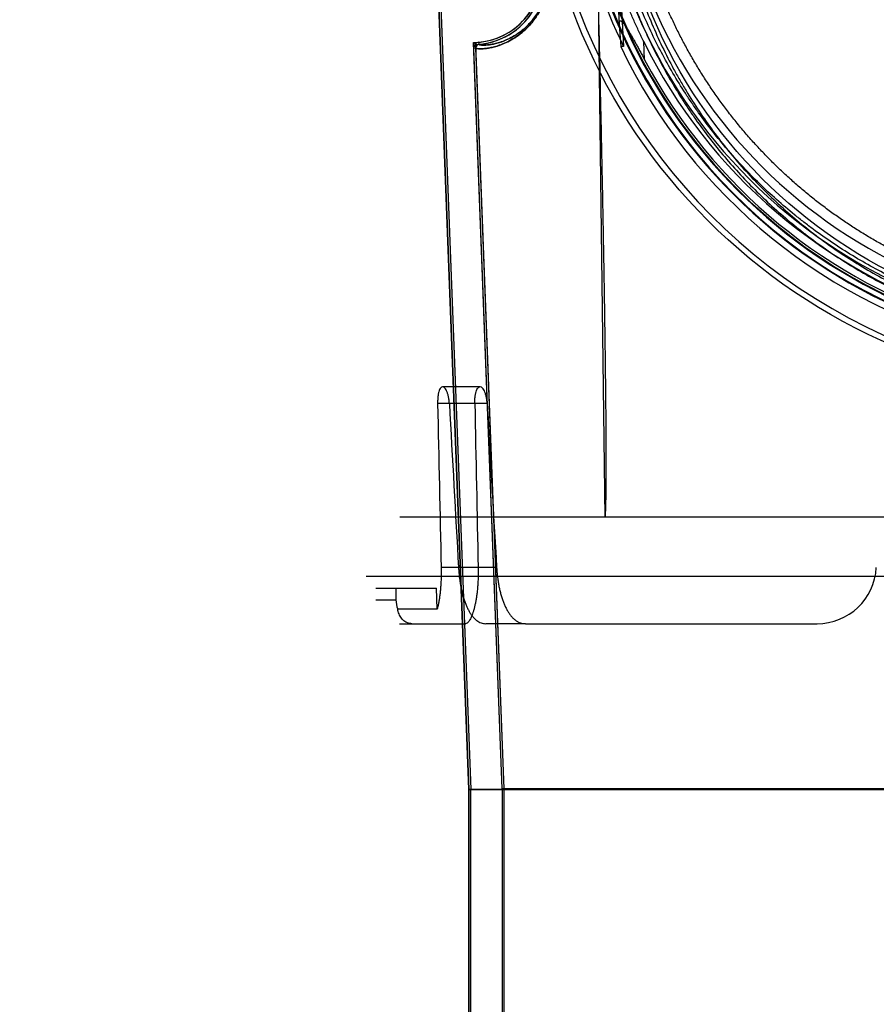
# Model space of a CAD drawing. Header units: millimetres. Extents: x 0 to 297, y 0 to 210.
# Tile 400 of 438: x 241.852 to 242.286, y 158.427 to 158.926. Entities that reach past the tile are written whole.
import ezdxf

# ---------------------------------------------------------------- set-up
doc = ezdxf.new("R2010")
doc.units = ezdxf.units.MM
doc.header["$LTSCALE"] = 16.335
doc.layers.get('0').update_dxf_attribs({"linetype": 'CONTINUOUS'})
for name, color, linetype in [('AXES_REF', 7, 'CONTINUOUS'), ('INTFCLR_1', 7, 'CONTINUOUS'), ('INTFCLR_144815', 7, 'CONTINUOUS'), ('INTFCLR_72935', 7, 'CONTINUOUS')]:
    doc.layers.add(name, color=color, linetype=linetype)

msp = doc.modelspace()

# ---------------------------------------------------------------- linework, layer by layer
at = {"color": 7, "linetype": 'Continuous'}
for radius in [5.8174969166, 5.817, 5.7797484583]:
    msp.add_circle((241.4979109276, 154.8339782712), radius, dxfattribs=at)
msp.add_arc((241.4979109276, 154.8339782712), 5.76, 278.2771290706, 261.7228709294, dxfattribs=at)
at = {"layer": 'AXES_REF', "color": 7, "linetype": 'Continuous'}
msp.add_arc((241.4979109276, 154.8339782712), 5.892, 113.0826660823, 66.91733391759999, dxfattribs=at)
at = {"layer": 'AXES_REF', "color": 9, "linetype": 'Continuous'}
msp.add_arc((241.4979109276, 154.8339782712), 5.3067073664, 94.4118118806, 85.5881881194, dxfattribs=at)
at = {"layer": 'INTFCLR_1', "color": 6, "linetype": 'Continuous'}
for p, q in [((242.0480076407, 159.351023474), (242.0791474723, 158.5359697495)), ((242.0490642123, 159.3510800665), (242.0802054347, 158.5359899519)), ((242.09608951, 158.5362932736), (242.0817518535, 158.9115669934)), ((242.0971474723, 158.5363134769), (242.0828090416, 158.9116074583)), ((242.0791474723, 156.9339697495), (242.0791474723, 158.5359697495)), ((242.7410098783, 158.5359697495), (242.0791474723, 158.5359697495)), ((242.0802054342, 156.9339697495), (242.0802054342, 158.5359798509)), ((242.7240678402, 158.5363033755), (242.0960891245, 158.5363033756)), ((242.0960895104, 158.5363033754), (242.0960895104, 158.1954153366)), ((242.0971474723, 158.195415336), (242.0971474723, 158.5363134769))]:
    msp.add_line(p, q, dxfattribs=at)
at = {"layer": 'INTFCLR_1', "color": 9, "linetype": 'Continuous'}
for p, q in [((242.0817518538, 158.9115669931), (242.0828090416, 158.9116074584)), ((242.0844514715, 158.9134696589), (242.0843596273, 158.9145236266))]:
    msp.add_line(p, q, dxfattribs=at)
msp.add_circle((242.4100786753, 159.0279782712), 0.258, dxfattribs=at)
at = {"layer": 'INTFCLR_1', "color": 6, "linetype": 'Continuous'}
for centre, radius, start, end in [((242.0813532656, 158.949023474), 0.0346305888, 274.9802481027, 2.1879701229), ((242.0813532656, 158.949023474), 0.03568855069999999, 274.9802484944, 2.1879705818), ((242.0846078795, 158.9116763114), 0.0028581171, 94.98291742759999, 182.1919978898), ((242.0846078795, 158.9116763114), 0.0018001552, 94.98369606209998, 182.1920035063)]:
    msp.add_arc(centre, radius, start, end, dxfattribs=at)
at = {"layer": 'INTFCLR_1', "color": 9, "linetype": 'Continuous'}
for points, knots in [([(242.5220400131, 159.2663580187), (242.520106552, 159.2672993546), (242.516201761, 159.2691402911), (242.5082805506, 159.2726337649), (242.4941072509, 159.2782520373), (242.4773607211, 159.2834483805), (242.4623493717, 159.2868627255), (242.4547050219, 159.2882900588), (242.4502888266, 159.2890249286), (242.439231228, 159.2907153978), (242.42029228, 159.2924732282), (242.3979143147, 159.2921910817), (242.383447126, 159.2908648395), (242.3767676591, 159.2900298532), (242.372319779, 159.2894139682), (242.3602781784, 159.287503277), (242.3409614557, 159.2831355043), (242.3222653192, 159.2768311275), (242.311205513, 159.27230123), (242.3072270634, 159.2705828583), (242.3013386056, 159.2679506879), (242.2889499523, 159.2619409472), (242.270800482, 159.2514158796), (242.2538923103, 159.2392886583), (242.2435816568, 159.230715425), (242.2389563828, 159.2266320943), (242.2359105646, 159.2238783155), (242.2277523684, 159.2162357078), (242.2152114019, 159.2030329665), (242.2002165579, 159.1840059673), (242.1892148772, 159.1670596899), (242.1823165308, 159.1546398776), (242.1785827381, 159.1473311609), (242.1731838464, 159.1361262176), (242.1659941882, 159.1186582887), (242.1598169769, 159.098402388), (242.1567191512, 159.084810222), (242.1554564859, 159.0783687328), (242.1546570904, 159.0740050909), (242.1526679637, 159.0618763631), (242.1510944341, 159.0461969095), (242.1507057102, 159.030399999), (242.150813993, 159.0224073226), (242.1509648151, 159.0178101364), (242.1514851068, 159.0064207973), (242.1530027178, 158.9917196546), (242.155821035, 158.9761295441), (242.1575100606, 158.9684505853), (242.1585552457, 158.9640913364), (242.1601900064, 158.9576311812), (242.1629129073, 158.9481218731), (242.1684840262, 158.9317498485), (242.175151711, 158.91598898), (242.1819022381, 158.9027653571), (242.1859936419, 158.8954106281), (242.1923142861, 158.8846571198), (242.2026658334, 158.8691983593), (242.2183062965, 158.8500045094), (242.2313332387, 158.8367771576), (242.240551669, 158.8284658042), (242.2468696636, 158.8230378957), (242.2583004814, 158.8139109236), (242.2756996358, 158.8019718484), (242.2905352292, 158.7938051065), (242.2982005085, 158.7900692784)], [0, 0, 0, 0, 0.0078493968, 0.0157556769, 0.0315973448, 0.06348082, 0.0796255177, 0.0877696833, 0.09186257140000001, 0.09596636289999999, 0.128600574, 0.1611442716, 0.177500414, 0.1816059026, 0.1857145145, 0.1938901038, 0.2261064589, 0.2578609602, 0.2657731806, 0.2697286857, 0.2736790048, 0.2893160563, 0.3199691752, 0.350131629, 0.3651446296, 0.3688979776, 0.3726519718, 0.3801321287, 0.4097003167, 0.4390100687, 0.4684423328, 0.4833358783, 0.4908515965, 0.498396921, 0.52873346, 0.5596898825, 0.5755734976, 0.5795998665, 0.5836492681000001, 0.5917658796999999, 0.6244614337, 0.6410489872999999, 0.6494251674, 0.6536350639, 0.6578378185, 0.6910418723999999, 0.7074624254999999, 0.7156483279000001, 0.7197377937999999, 0.7238248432, 0.7399718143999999, 0.7558251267, 0.7869322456, 0.802323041, 0.8100025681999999, 0.8176490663, 0.8478512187, 0.8777971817, 0.9079026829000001, 0.9155006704, 0.9231007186, 0.93830313, 0.9688745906, 1, 1, 1, 1]), ([(242.08280904, 158.9116074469), (242.0828122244, 158.9115236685), (242.0831080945, 158.9113646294), (242.0839999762, 158.9112189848), (242.0854844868, 158.9111733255), (242.087371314, 158.9112992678), (242.0893559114, 158.9115640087), (242.0916966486, 158.9120474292), (242.0938607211, 158.9126727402), (242.0957598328, 158.9133523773), (242.0979128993, 158.914235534), (242.1008106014, 158.915685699), (242.104469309, 158.9180431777), (242.107583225, 158.9206461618), (242.11012256, 158.9232584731), (242.1121047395, 158.9256417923), (242.1136874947, 158.9279092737), (242.1149148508, 158.9299496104), (242.1161648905, 158.9322784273), (242.1172875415, 158.9348379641), (242.1182424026, 158.9376268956), (242.1188810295, 158.9399408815), (242.1193965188, 158.9424153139), (242.1198873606, 158.9459361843), (242.1199774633, 158.9486596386), (242.1199078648, 158.9504884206)], [0, 0, 0, 0, 0.0041551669, 0.0132580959, 0.0481243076, 0.0748328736, 0.1077100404, 0.1470306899, 0.1932725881, 0.2191906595, 0.2469744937, 0.3085725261, 0.3794842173, 0.4622375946, 0.5090695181, 0.559902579, 0.6157039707, 0.6459269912, 0.6778698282, 0.7466574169, 0.7841249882, 0.8239039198, 0.8655496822, 0.9092975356, 1, 1, 1, 1]), ([(242.0844514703, 158.9134696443), (242.0844602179, 158.9132204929), (242.0857760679, 158.913100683), (242.0869150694, 158.9130147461), (242.0888021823, 158.9131328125), (242.0906558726, 158.9133743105), (242.0928885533, 158.9138279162), (242.0949401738, 158.9144176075), (242.096744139, 158.9150608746), (242.0987894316, 158.9158982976), (242.1015430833, 158.9172761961), (242.1050202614, 158.9195199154), (242.1079796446, 158.9219998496), (242.110393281, 158.924490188), (242.1122779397, 158.9267636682), (242.1137827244, 158.9289271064), (242.114949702, 158.9308742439), (242.1161385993, 158.9330976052), (242.1172061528, 158.9355413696), (242.1181140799, 158.9382042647), (242.118721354, 158.940414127), (242.1192114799, 158.9427773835), (242.1196780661, 158.9461404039), (242.1197634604, 158.9487416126), (242.1196970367, 158.9504884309)], [0, 0, 0, 0, 0.0129807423, 0.0477584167, 0.0743718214, 0.1071336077, 0.1463246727, 0.1924294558, 0.2182789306, 0.2459961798, 0.3074734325, 0.3782949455, 0.4610117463, 0.5078559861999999, 0.5587285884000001, 0.6146033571, 0.6448784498, 0.6768851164, 0.7458380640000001, 0.7834096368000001, 0.8233079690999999, 0.8650868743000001, 0.9089813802, 1, 1, 1, 1])]:
    msp.add_open_spline(points, degree=3, knots=knots, dxfattribs=at)
at = {"layer": 'INTFCLR_144815', "color": 9, "linetype": 'Continuous'}
for p, q in [((242.1438656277, 159.0116429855), (242.1480336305, 158.6739782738)), ((242.1540160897, 158.9490270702), (242.1553351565, 158.9232734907)), ((242.1682533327, 158.9056103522), (242.1677800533, 158.9148507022)), ((242.084980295, 158.7399782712), (242.0658905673, 158.7399782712)), ((242.088511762, 158.7314492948), (242.063435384, 158.7314492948)), ((242.0932854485, 158.6484081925), (242.0651988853, 158.6484081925)), ((242.0320786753, 158.6319782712), (242.0422848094, 158.6319782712)), ((242.0440786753, 158.6199782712), (242.0774747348, 158.6199782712)), ((242.107878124, 158.6199782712), (242.0877821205, 158.6199782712))]:
    msp.add_line(p, q, dxfattribs=at)
at = {"layer": 'INTFCLR_144815', "color": 6, "linetype": 'Continuous'}
for p, q in [((242.1556512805, 158.9487454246), (242.1575132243, 158.9123542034)), ((242.1553340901, 158.9232857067), (242.1561218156, 158.9123470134)), ((242.1575137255, 158.912354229), (242.1561218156, 158.9123470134)), ((242.7759586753, 158.6739782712), (242.0441986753, 158.6739782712)), ((242.0272106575, 158.6439782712), (242.7929466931, 158.6439782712)), ((242.0320786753, 158.6379782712), (242.0628413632, 158.6379782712)), ((242.0422848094, 158.6379782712), (242.0422848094, 158.6319782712)), ((242.0632235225, 158.6273648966), (242.0628413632, 158.6379782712)), ((242.0632235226, 158.6273648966), (242.0432327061, 158.6273648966)), ((242.107878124, 158.6199782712), (242.2556097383, 158.6199782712))]:
    msp.add_line(p, q, dxfattribs=at)
at = {"layer": 'INTFCLR_144815', "color": 9, "linetype": 'Continuous'}
msp.add_circle((242.4100786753, 159.0339782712), 0.2967156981, dxfattribs=at)
for centre, radius, start, end in [((242.4100786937, 159.0339259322), 0.2937157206, 179.9897901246, 0.0102099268), ((242.4100786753, 159.034115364), 0.2782453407, 180.0282300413, 359.971769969), ((242.4100786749, 159.0339459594), 0.2778264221, 179.9933364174, 0.0066635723), ((242.4100786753, 159.0340630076), 0.2752457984, 180.0176390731, 359.9823609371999), ((242.4100786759, 159.033893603), 0.2748268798, 179.9823484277, 0.017651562)]:
    msp.add_arc(centre, radius, start, end, dxfattribs=at)
at = {"layer": 'INTFCLR_144815', "color": 6, "linetype": 'Continuous'}
for centre, radius, start, end in [((242.4100786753, 159.0339782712), 0.267, 180.0510065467, 359.9489934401), ((242.4100786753, 159.0339782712), 0.258, 180.0000000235, 360), ((242.4100786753, 159.0339782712), 0.2803243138, 191.2877879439, 205.7133570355), ((242.4100786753, 159.0339782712), 0.2815811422, 205.5916832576, 256.2414276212), ((242.4100786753, 159.0339782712), 0.27, 206.1813150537, 252.9936921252), ((242.4100786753, 159.0339782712), 0.2737842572, 207.9606619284, 253.2357535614), ((242.2556097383, 158.6499782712), 0.03, 269.9999999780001, 357.0000000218), ((242.0540092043, 158.6319835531), 0.0117244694, 180.0258120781, 203.1992969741)]:
    msp.add_arc(centre, radius, start, end, dxfattribs=at)
for centre, major_axis, start_param, end_param in [((242.4100786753, 163.498184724), (0, 10.0701093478), -4.2192934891, -4.2099081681), ((242.4100786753, 171.1168156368), (0, 15.1466162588), -3.7549873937, -3.7453978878), ((242.4100786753, 163.0863251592), (0, 9.452005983), -4.2335651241, -4.2236405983), ((242.4100786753, 170.7049560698), (0, 14.5285128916), -3.7437095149, -3.7335425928)]:
    msp.add_ellipse(centre, major_axis=major_axis, ratio=0.0390783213, start_param=start_param, end_param=end_param, dxfattribs=at)
for points, knots in [([(242.4100786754, 158.7805670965), (242.4080664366, 158.7805670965), (242.404040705, 158.7806155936), (242.3980030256, 158.7808339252), (242.391965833, 158.7811981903), (242.3859294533, 158.7817089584), (242.3798942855, 158.7823670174), (242.3738607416, 158.7831733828), (242.3678294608, 158.7841292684), (242.3618010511, 158.7852361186), (242.3557764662, 158.786495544), (242.3497566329, 158.7879093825), (242.3437429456, 158.7894795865), (242.3377367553, 158.7912083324), (242.3317399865, 158.7930978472), (242.3257545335, 158.7951505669), (242.3197829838, 158.7973688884), (242.3138279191, 158.7997553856), (242.307892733, 158.8023124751), (242.3019808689, 158.8050426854), (242.2960966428, 158.8079482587), (242.290244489, 158.8110314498), (242.284429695, 158.8142941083), (242.2786579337, 158.8177378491), (242.2729356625, 158.8213637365), (242.2672698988, 158.8251723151), (242.2616683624, 158.8291634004), (242.256139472, 158.8333359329), (242.2506922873, 158.8376878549), (242.2453364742, 158.8422159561), (242.2400822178, 158.8469157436), (242.2349401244, 158.8517813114), (242.2299210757, 158.8568052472), (242.2250360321, 158.8619785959), (242.2202957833, 158.8672909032), (242.2157106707, 158.8727303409), (242.2112903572, 158.8782838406), (242.2070435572, 158.8839373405), (242.2029777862, 158.889676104), (242.1990991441, 158.8954851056), (242.195412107, 158.9013495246), (242.1919197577, 158.9072546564), (242.188623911, 158.9131859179), (242.1855252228, 158.9191288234), (242.1826223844, 158.9250708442), (242.1799121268, 158.9310022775), (242.1773894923, 158.9369167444), (242.1750487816, 158.9428099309), (242.1728839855, 158.9486790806), (242.1708891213, 158.954522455), (242.1690583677, 158.9603391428), (242.1673861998, 158.9661287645), (242.1658674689, 158.9718912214), (242.1644974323, 158.97762649), (242.1632716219, 158.9833350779), (242.162185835, 158.9890182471), (242.1612361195, 158.9946784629), (242.160418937, 159.000318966), (242.1597312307, 159.0059436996), (242.1591705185, 159.0115567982), (242.158734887, 159.0171626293), (242.1584230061, 159.0227656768), (242.158234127, 159.0283705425), (242.1581901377, 159.0321086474), (242.1581886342, 159.0339782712)], [0, 0, 0, 0, 0.0152115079, 0.0304312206, 0.0456674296, 0.060928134, 0.076221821, 0.0915561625, 0.1069396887, 0.1223797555, 0.1378850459, 0.1534623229, 0.169120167, 0.1848647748, 0.2007045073, 0.2166448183, 0.2326936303, 0.2488553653, 0.2651371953, 0.2815421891, 0.2980761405, 0.3147407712, 0.3315399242, 0.3484738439, 0.3655424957, 0.3827441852, 0.4000751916, 0.4175297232, 0.4350996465, 0.4527744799, 0.4705409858, 0.4883832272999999, 0.5062825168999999, 0.524217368, 0.5421640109, 0.5600969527, 0.5779894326, 0.5958136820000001, 0.6135422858, 0.6311489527, 0.6486090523, 0.6659016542, 0.6830048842, 0.6998975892, 0.7165613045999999, 0.7329915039, 0.7491899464, 0.7651635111, 0.7809214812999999, 0.7964748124, 0.8118350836, 0.8270148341, 0.8420260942, 0.856879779, 0.8715864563, 0.8861599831, 0.9006149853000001, 0.9149693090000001, 0.9292409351, 0.9434482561, 0.9576092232, 0.9717425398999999, 0.9858665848, 1, 1, 1, 1]), ([(242.1677800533, 158.9148507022), (242.1673730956, 158.9156784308), (242.1665513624, 158.9173729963), (242.1653274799, 158.9199696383), (242.1641015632, 158.9226494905), (242.1628944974, 158.9253713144), (242.1617285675, 158.9280852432), (242.1606265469, 158.9307337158), (242.1596149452, 158.9332426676), (242.1587185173, 158.9355338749), (242.1579474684, 158.9375595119), (242.1572948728, 158.9393171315), (242.1567415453, 158.9408392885), (242.1562742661, 158.9421544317), (242.1557729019, 158.9435754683), (242.1553202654, 158.9449642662), (242.1547320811, 158.9465269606), (242.1546429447, 158.9475111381), (242.1535820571, 158.9491015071), (242.1540160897, 158.9490270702)], [0, 0, 0, 0, 0.0750274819, 0.1531890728, 0.2334994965, 0.3147350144, 0.3953796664, 0.4737628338, 0.5480702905, 0.6154245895, 0.6738917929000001, 0.7243663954, 0.7679482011, 0.8055794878, 0.8380598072, 0.8899094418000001, 0.9275814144, 0.9641790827, 1, 1, 1, 1]), ([(242.148353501, 158.6739782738), (242.1484157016, 158.6746379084), (242.1484784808, 158.6756844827), (242.1485456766, 158.6771549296), (242.148591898, 158.6784285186), (242.1486334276, 158.6798252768), (242.1486705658, 158.6813534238), (242.1487037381, 158.6830224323), (242.1487330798, 158.6848429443), (242.1487586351, 158.6868265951), (242.1487803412, 158.688986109), (242.1487980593, 158.6913354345), (242.1488115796, 158.6938897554), (242.1488206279, 158.6966656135), (242.1488248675, 158.6996812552), (242.1488238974, 158.7029568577), (242.148817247, 158.7065147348), (242.1488043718, 158.7103793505), (242.1487846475, 158.7145774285), (242.1487573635, 158.7191382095), (242.1487217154, 158.7240934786), (242.1486767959, 158.7294779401), (242.1486215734, 158.7353305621), (242.1485548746, 158.7416946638), (242.1484753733, 158.7486175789), (242.1483815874, 158.7561499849), (242.148271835, 158.7643483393), (242.1481441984, 158.7732757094), (242.1479964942, 158.7830019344), (242.147826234, 158.7936043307), (242.1476305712, 158.8051686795), (242.1474062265, 158.817790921), (242.1471494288, 158.8315772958), (242.1468558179, 158.8466458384), (242.1465203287, 158.8631276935), (242.1461370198, 158.8811697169), (242.1456987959, 158.9009395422), (242.1451970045, 158.9226323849), (242.1448316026, 158.9377564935), (242.1446360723, 158.9456750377)], [0, 0, 0, 0, 0.0073144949, 0.011569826, 0.0162511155, 0.0213834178, 0.0269964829, 0.0331263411, 0.0398124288, 0.04709702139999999, 0.055027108, 0.06365406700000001, 0.07303366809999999, 0.0832265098, 0.0942989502, 0.1063255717, 0.1193882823, 0.1335770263, 0.1489901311, 0.1657344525, 0.1839277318, 0.2036963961, 0.2251795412, 0.2485419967, 0.2739582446, 0.3016117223, 0.3317042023, 0.3644740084, 0.400177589, 0.4390915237, 0.4815367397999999, 0.5278632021, 0.5784597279, 0.6337610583, 0.6942474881, 0.7604527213, 0.8329851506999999, 0.9125547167, 1, 1, 1, 1]), ([(242.1553351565, 158.9232734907), (242.1553094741, 158.9236349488), (242.1552645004, 158.9242744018), (242.155557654, 158.9257391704), (242.156915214, 158.9249210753), (242.1576621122, 158.9239322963), (242.158612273, 158.9226603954), (242.1596036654, 158.9211171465), (242.1605131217, 158.9196294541), (242.1613774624, 158.9181569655), (242.1621501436, 158.9168121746), (242.1630042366, 158.9152968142), (242.1639373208, 158.9136149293), (242.1649429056, 158.9117783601), (242.1660096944, 158.9098088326), (242.1671213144, 158.9077379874), (242.1678732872, 158.9063262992), (242.1682533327, 158.9056103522)], [0, 0, 0, 0, 0.0420889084, 0.0840540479, 0.1257251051, 0.1764933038, 0.2415878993, 0.3052199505, 0.3909042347, 0.4436496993, 0.503614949, 0.5710242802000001, 0.6456938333, 0.7270103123, 0.8142223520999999, 0.9058535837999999, 1, 1, 1, 1]), ([(242.0658905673, 158.7399782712), (242.0655425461, 158.7399782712), (242.0649029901, 158.7395296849), (242.0643865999, 158.7385606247), (242.0640580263, 158.7376048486), (242.0638427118, 158.7366969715), (242.0637005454, 158.7359223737), (242.0635875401, 158.7350948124), (242.0635037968, 158.7342234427), (242.0634496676, 158.7333184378), (242.0634252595, 158.732389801), (242.0634287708, 158.7317642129), (242.063435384, 158.7314492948)], [0, 0, 0, 0, 0.111738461, 0.2185047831, 0.3551454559, 0.4336868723, 0.5181926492, 0.6078376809, 0.7017922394, 0.7991792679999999, 0.8988675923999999, 1, 1, 1, 1]), ([(242.0693509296, 158.7314492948), (242.0693338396, 158.7317571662), (242.069288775, 158.7323666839), (242.069188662, 158.7332707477), (242.0690577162, 158.7341520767), (242.0688962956, 158.7350038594), (242.0687057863, 158.7358158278), (242.0684883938, 158.7365808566), (242.0681810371, 158.7374858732), (242.0677606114, 158.7384268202), (242.0671312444, 158.7394263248), (242.0664373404, 158.7399782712), (242.0660004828, 158.7399782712)], [0, 0, 0, 0, 0.09638706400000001, 0.1910012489, 0.2842721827, 0.3748432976, 0.4619165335, 0.5449254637, 0.623250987, 0.7610178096, 0.8634407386, 1, 1, 1, 1]), ([(242.0822502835, 158.7314492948), (242.082243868, 158.7317655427), (242.0822413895, 158.7323933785), (242.0822692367, 158.7333244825), (242.0823285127, 158.7342301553), (242.0824189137, 158.7351006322), (242.0825399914, 158.7359264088), (242.0826915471, 158.7366989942), (242.0829210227, 158.7376057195), (242.083269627, 158.7385622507), (242.0838274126, 158.7395411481), (242.08449873, 158.7399782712), (242.0848639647, 158.7399782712)], [0, 0, 0, 0, 0.1006859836, 0.1998052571, 0.2964567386, 0.3895244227, 0.4783004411, 0.5620467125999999, 0.6399733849, 0.7760780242, 0.8837416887, 1, 1, 1, 1]), ([(242.088511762, 158.7314492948), (242.0884944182, 158.7317543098), (242.0884483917, 158.7323582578), (242.0883454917, 158.7332543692), (242.0882103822, 158.7341286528), (242.0880433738, 158.7349747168), (242.0878457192, 158.7357824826), (242.0876195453, 158.7365451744), (242.0872980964, 158.7374518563), (242.0868535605, 158.7384049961), (242.0861785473, 158.7394289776), (242.0854385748, 158.7399782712), (242.084980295, 158.7399782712)], [0, 0, 0, 0, 0.0945188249, 0.1873381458, 0.2789980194, 0.3681456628, 0.4540559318, 0.5362124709, 0.614070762, 0.7519309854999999, 0.8582161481, 1, 1, 1, 1]), ([(242.0651988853, 158.6484081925), (242.0652158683, 158.6476173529), (242.0652320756, 158.6460436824), (242.0652030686, 158.6436986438), (242.0651212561, 158.6413898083), (242.0649880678, 158.6391315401), (242.0648053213, 158.6369367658), (242.0645750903, 158.6348211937), (242.0643004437, 158.632796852), (242.0639847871, 158.6308778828), (242.0636314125, 158.6290763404), (242.0633637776, 158.6279203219), (242.0632235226, 158.6273648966)], [0, 0, 0, 0, 0.1119713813, 0.2227470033, 0.3319446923, 0.4389687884, 0.5429366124, 0.6436645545, 0.7401683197, 0.8320778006, 0.9189100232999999, 1, 1, 1, 1]), ([(242.0740078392, 158.6484081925), (242.0740519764, 158.6476291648), (242.0741622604, 158.6460808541), (242.0743945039, 158.6437763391), (242.0746923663, 158.6415087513), (242.0750543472, 158.639298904), (242.0754802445, 158.6371537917), (242.0759707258, 158.6350785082), (242.0765262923, 158.6330855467), (242.0771414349, 158.631202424), (242.0778140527, 158.629436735), (242.0785512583, 158.6277784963), (242.0793524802, 158.6262454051), (242.0802177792, 158.624848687), (242.0811383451, 158.6236088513), (242.0821238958, 158.6225240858), (242.0831675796, 158.6216131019), (242.0842666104, 158.6208881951), (242.0854080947, 158.6203648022), (242.0865846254, 158.6200483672), (242.0873829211, 158.6199782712), (242.0877821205, 158.6199782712)], [0, 0, 0, 0, 0.0689076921, 0.1370575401, 0.2045183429, 0.2708503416, 0.3347786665, 0.3976164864, 0.4591268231, 0.5174375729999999, 0.5725050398, 0.6259176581, 0.6776090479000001, 0.7251486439, 0.7708744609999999, 0.8137925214, 0.8543358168, 0.8928999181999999, 0.9296627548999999, 0.9647459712, 1, 1, 1, 1]), ([(242.0839553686, 158.6484081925), (242.0839714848, 158.6476326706), (242.0839855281, 158.6460946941), (242.0839529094, 158.6438050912), (242.0838678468, 158.6415567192), (242.0837316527, 158.6393623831), (242.0835462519, 158.6372308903), (242.0833140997, 158.6351722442), (242.0830369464, 158.6331912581), (242.0827172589, 158.6313017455), (242.0823587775, 158.6295181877), (242.0819665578, 158.6278569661), (242.0815440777, 158.6263288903), (242.0810998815, 158.6249518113), (242.0806480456, 158.6237631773), (242.0802169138, 158.6227960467), (242.0797044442, 158.6218293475), (242.0790043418, 158.6207439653), (242.0780616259, 158.6199782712), (242.0774747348, 158.6199782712)], [0, 0, 0, 0, 0.0772791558, 0.1532128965, 0.2281083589, 0.3014151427, 0.3722255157, 0.4412408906, 0.5077873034, 0.5714809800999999, 0.6321337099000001, 0.6889993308, 0.7414979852, 0.7900363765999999, 0.8331168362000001, 0.8680715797, 0.8956062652, 0.9415301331, 1, 1, 1, 1]), ([(242.0932854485, 158.6484081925), (242.093329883, 158.6476436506), (242.0934412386, 158.6461216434), (242.0936770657, 158.6438543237), (242.0939816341, 158.6416168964), (242.0943543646, 158.6394244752), (242.0947951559, 158.6372874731), (242.0953035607, 158.6352217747), (242.0958804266, 158.6332350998), (242.0965257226, 158.6313392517), (242.0972387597, 158.6295487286), (242.0980206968, 158.6278715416), (242.0988687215, 158.626324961), (242.0997850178, 158.6249155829), (242.1007664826, 158.6236583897), (242.1018130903, 158.6225636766), (242.1029228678, 158.6216432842), (242.1040904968, 158.6209107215), (242.1053132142, 158.6203759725), (242.1065809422, 158.6200503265), (242.1074467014, 158.6199782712), (242.107878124, 158.6199782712)], [0, 0, 0, 0, 0.0666102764, 0.1327105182, 0.1982396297, 0.262976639, 0.3261011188, 0.3879823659, 0.447959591, 0.5059787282, 0.5621024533, 0.615507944, 0.6668329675, 0.7153899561, 0.7615663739, 0.8053575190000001, 0.8468667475, 0.886651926, 0.9248563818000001, 0.962475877, 1, 1, 1, 1]), ([(242.050362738, 158.6199782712), (242.0500594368, 158.6199782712), (242.0494812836, 158.6200206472), (242.0486144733, 158.6202100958), (242.0477284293, 158.6205403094), (242.0468038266, 158.6210648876), (242.0459038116, 158.6217964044), (242.0450946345, 158.6227044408), (242.0444166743, 158.6237459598), (242.0438763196, 158.6248858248), (242.0434747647, 158.626097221), (242.04329908, 158.6269374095), (242.0432327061, 158.6273648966)], [0, 0, 0, 0, 0.0813132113, 0.1547295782, 0.2372191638, 0.3338683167, 0.4383941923, 0.5467406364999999, 0.6586194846, 0.7704169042, 0.8840201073, 1, 1, 1, 1])]:
    msp.add_open_spline(points, degree=3, knots=knots, dxfattribs=at)
at = {"layer": 'INTFCLR_144815', "color": 9, "linetype": 'Continuous'}
for points, knots in [([(242.1440073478, 159.0281876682), (242.1442016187, 159.0195921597), (242.1453815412, 159.0025177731), (242.1494843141, 158.9772741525), (242.1542548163, 158.9587913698), (242.1581178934, 158.9467254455), (242.1608525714, 158.938811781), (242.1660436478, 158.9252996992), (242.1746863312, 158.9066570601), (242.1838959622, 158.8907014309), (242.1905866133, 158.8804869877), (242.1951682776, 158.8738170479), (242.2035179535, 158.8624971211), (242.216483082, 158.8471702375), (242.23076728, 158.8330542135), (242.2414268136, 158.8238581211), (242.2477229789, 158.8187863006), (242.2573275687, 158.8114096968), (242.2723632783, 158.8011568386), (242.2936729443, 158.7893258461), (242.3124192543, 158.7810860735), (242.3260370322, 158.7762138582), (242.3340095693, 158.7736813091), (242.3461044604, 158.7701542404), (242.3646335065, 158.7659447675), (242.3813994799, 158.7638098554), (242.3898456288, 158.7631542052)], [0, 0, 0, 0, 0.065112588, 0.129394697, 0.1934385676, 0.2094427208, 0.2253383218, 0.256842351, 0.3190311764, 0.3807412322, 0.3961553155, 0.411501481, 0.442018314, 0.5026504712, 0.5633236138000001, 0.5938905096, 0.609235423, 0.6245466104, 0.6856021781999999, 0.7468424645, 0.8088893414, 0.8404348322, 0.8563390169, 0.8722339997, 0.9358427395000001, 1, 1, 1, 1]), ([(242.3899856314, 158.7689267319), (242.381599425, 158.7695699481), (242.364954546, 158.7716539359), (242.3465521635, 158.7757732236), (242.3345382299, 158.7792231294), (242.3266227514, 158.7817009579), (242.3131056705, 158.7864641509), (242.294498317, 158.7945209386), (242.2733418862, 158.8060912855), (242.2584058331, 158.8161207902), (242.2488678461, 158.8233410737), (242.2426178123, 158.8282993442), (242.2320433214, 158.8372898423), (242.2178692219, 158.851089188), (242.2049971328, 158.8660832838), (242.1967080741, 158.8771593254), (242.1921601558, 158.8836823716), (242.1855271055, 158.8936679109), (242.1763909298, 158.9092629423), (242.1678157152, 158.927499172), (242.1626669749, 158.9407174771), (242.1599550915, 158.9484565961), (242.1561257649, 158.96025167), (242.1513976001, 158.9783216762), (242.1473348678, 159.0030080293), (242.1461696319, 159.0197064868), (242.1459789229, 159.0281115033)], [0, 0, 0, 0, 0.0646712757, 0.128756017, 0.144762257, 0.1607751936, 0.1925243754, 0.2549242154, 0.3164399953, 0.3776942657, 0.3930416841, 0.4084179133, 0.439031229, 0.4997315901, 0.5603068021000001, 0.5907642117, 0.6060722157, 0.6214442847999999, 0.6829352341, 0.7448362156, 0.7761705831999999, 0.791975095, 0.8078842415, 0.8715193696, 0.935356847, 1, 1, 1, 1])]:
    msp.add_open_spline(points, degree=3, knots=knots, dxfattribs=at)
at = {"layer": 'INTFCLR_72935', "color": 6, "linetype": 'Continuous'}
for p, q in [((242.0791474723, 158.5359697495), (242.0480076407, 159.351023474)), ((242.0490652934, 159.3510517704), (242.0802058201, 158.5359798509)), ((242.0960891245, 158.5363033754), (242.0816438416, 158.9143941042)), ((242.0971474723, 158.5363134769), (242.0827420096, 158.9133619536)), ((242.0791474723, 158.5359697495), (242.0791474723, 156.9339697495)), ((242.0791474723, 158.5359697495), (242.7410098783, 158.5359697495)), ((242.0802054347, 156.9339697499), (242.0802054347, 158.5359899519)), ((242.0960895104, 158.5363033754), (242.7240682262, 158.5363033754)), ((242.09608951, 158.5362932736), (242.09608951, 158.1925841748)), ((242.0971474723, 158.1936583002), (242.0971474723, 158.5363134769))]:
    msp.add_line(p, q, dxfattribs=at)
for centre, radius, start, end in [((242.0813532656, 158.949023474), 0.0346305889, 270.4807594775, 2.1879701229), ((242.0813532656, 158.949023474), 0.03568855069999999, 272.230106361, 2.187970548), ((242.1498039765, 158.9858135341), 0.0987245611, 226.3376594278, 227.2123202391)]:
    msp.add_arc(centre, radius, start, end, dxfattribs=at)
at = {"layer": 'INTFCLR_72935', "color": 9, "linetype": 'Continuous'}
for points, knots in [([(242.1199078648, 158.9504884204), (242.1199431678, 158.9495596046), (242.1199470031, 158.9477256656), (242.119759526, 158.9450211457), (242.1193980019, 158.9424252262), (242.1188858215, 158.9399643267), (242.1182516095, 158.9376553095), (242.1172997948, 158.9348725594), (242.1159397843, 158.931758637), (242.1143536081, 158.9289571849), (242.113035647, 158.9269745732), (242.1117581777, 158.9252273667), (242.1104378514, 158.9236343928), (242.1090853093, 158.9221922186), (242.1072311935, 158.9203529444), (242.1044916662, 158.9180610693), (242.1008356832, 158.9156990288), (242.0979313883, 158.9142481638), (242.0957750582, 158.9133600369), (242.0938740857, 158.912674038), (242.0917009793, 158.9120510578), (242.0893495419, 158.9115593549), (242.087353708, 158.9113004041), (242.0854666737, 158.911172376), (242.0839887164, 158.9112194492), (242.0831029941, 158.9113664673), (242.0828121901, 158.9115247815), (242.0828090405, 158.9116074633)], [0, 0, 0, 0, 0.0460639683, 0.0907938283, 0.1342491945, 0.1758523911, 0.2152801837, 0.2528389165, 0.3215341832, 0.3833280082, 0.4121180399, 0.4394821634, 0.4905668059, 0.5145217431, 0.5374476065, 0.6199809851, 0.6909393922, 0.7527072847, 0.7805703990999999, 0.8064817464, 0.8528334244, 0.8924454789, 0.9255124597, 0.9522456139, 0.9869083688, 0.9958994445, 1, 1, 1, 1]), ([(242.1197235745, 158.9490237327), (242.1197216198, 158.9477623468), (242.119611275, 158.9456617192), (242.1192128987, 158.9427868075), (242.1187264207, 158.9404362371), (242.118122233, 158.9382313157), (242.1172188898, 158.9355739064), (242.1159239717, 158.9326020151), (242.1144157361, 158.9299276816), (242.1131625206, 158.9280351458), (242.1119485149, 158.926367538), (242.109403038, 158.9232908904), (242.1057960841, 158.920023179), (242.1015661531, 158.9172892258), (242.0988077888, 158.9159064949), (242.096758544, 158.9150663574), (242.0949516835, 158.9144211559), (242.0928930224, 158.9138288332), (242.0906489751, 158.9133723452), (242.0887854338, 158.9131321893), (242.0868979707, 158.9130145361), (242.0857628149, 158.9130999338), (242.084459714, 158.9132235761), (242.0844510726, 158.913469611)], [0, 0, 0, 0, 0.0673984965, 0.1121470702, 0.1549824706, 0.1955616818, 0.234224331, 0.304879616, 0.3684131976, 0.3980066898, 0.4261284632, 0.4785887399, 0.6112138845, 0.6839464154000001, 0.7472281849, 0.7757461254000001, 0.8022566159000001, 0.8496911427, 0.8902052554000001, 0.9240245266, 0.9513618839, 0.9868457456, 1, 1, 1, 1])]:
    msp.add_open_spline(points, degree=3, knots=knots, dxfattribs=at)
at = {"layer": 'INTFCLR_72935', "color": 6, "linetype": 'Continuous'}
msp.add_open_spline([(242.0844514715, 158.9134696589), (242.0839096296, 158.9134224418), (242.0830475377, 158.9131475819), (242.0830682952, 158.912604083)], degree=3, dxfattribs=at)

doc.saveas('drawing.dxf')
